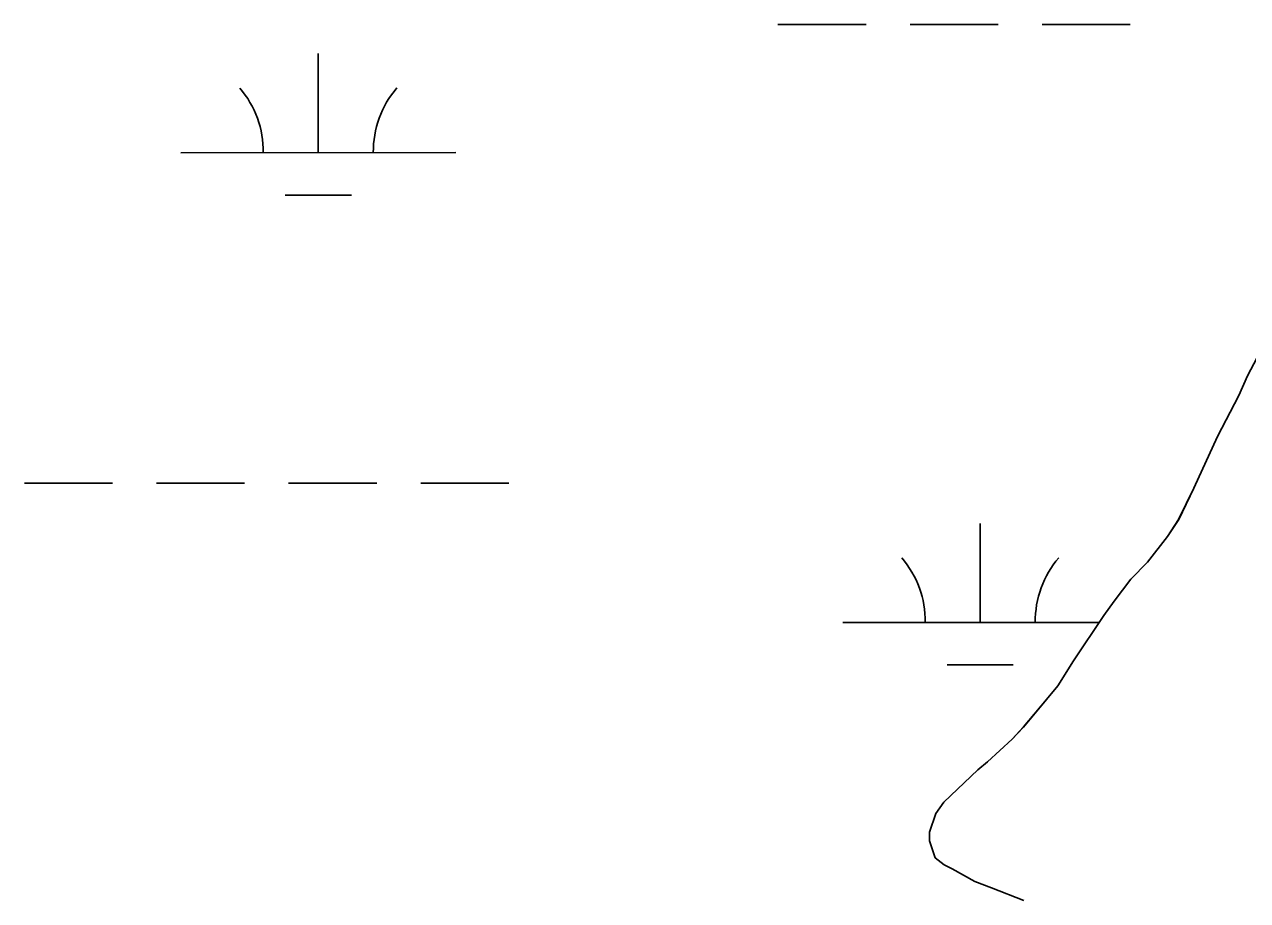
# Model space of a CAD drawing. Extents: x 3279314 to 3317160, y 734079 to 759431.
# Drawn here: x 3313943.8 to 3314388.3, y 745897.3 to 746215.6 of the extents above; entities that cross this region are included whole.
import ezdxf

# ---------------------------------------------------------------- set-up
doc = ezdxf.new("R2010")
doc.units = 0
for name, color, linetype in [('V-SITE-VEGE', 7, 'Continuous'), ('V-TOPO-SHOR', 7, 'Continuous'), ('V-WETL-SWMP', 7, 'Continuous')]:
    doc.layers.add(name, color=color, linetype=linetype)

msp = doc.modelspace()

# ---------------------------------------------------------------- linework, layer by layer
at = {"layer": 'V-SITE-VEGE'}
for p, q in [((3314385.1, 746080.86), (3314388.26, 746087.89)), ((3314377.32, 746065.92), (3314385.1, 746080.86)), ((3314368.69, 746047.18), (3314377.32, 746065.92)), ((3314363.23, 746035.76), (3314368.69, 746047.18)), ((3314359.18, 746029.6), (3314363.23, 746035.76)), ((3314351.95, 746020.21), (3314359.18, 746029.6)), ((3314345.86, 746014.04), (3314351.95, 746020.21)), ((3314339.79, 746006.12), (3314345.86, 746014.04)), ((3314336.03, 746000.84), (3314339.79, 746006.12)), ((3314325.05, 745984.42), (3314336.03, 746000.84)), ((3314319.28, 745975.33), (3314325.05, 745984.42)), ((3314315.22, 745970.34), (3314319.28, 745975.33)), ((3314306.83, 745960.35), (3314315.22, 745970.34)), ((3314302.77, 745955.95), (3314306.83, 745960.35)), ((3314293.78, 745947.71), (3314302.77, 745955.95)), ((3314290.3, 745944.77), (3314293.78, 745947.71)), ((3314277.83, 745933.01), (3314290.3, 745944.77)), ((3314272.65, 745922.17), (3314274.94, 745928.9)), ((3314274.94, 745928.9), (3314277.83, 745933.01)), ((3314272.67, 745918.96), (3314272.65, 745922.17)), ((3314274.76, 745912.85), (3314272.67, 745918.96)), ((3314277.99, 745910.24), (3314274.76, 745912.85)), ((3314280.92, 745908.8), (3314277.99, 745910.24)), ((3314289.12, 745904.19), (3314280.92, 745908.8)), ((3314295.26, 745901.9), (3314289.12, 745904.19)), ((3314306.97, 745897.31), (3314295.26, 745901.9))]:
    msp.add_line(p, q, dxfattribs=at)
at = {"layer": 'V-TOPO-SHOR'}
for p, q in [((3314388.26, 746087.89), (3314394.02, 746099.02)), ((3314388.26, 746087.89), (3314394.02, 746099.02)), ((3314385.09, 746080.86), (3314388.26, 746087.89)), ((3314385.09, 746080.86), (3314388.26, 746087.89)), ((3314377.32, 746065.92), (3314385.09, 746080.86)), ((3314377.32, 746065.92), (3314385.09, 746080.86)), ((3314368.69, 746047.18), (3314377.32, 746065.92)), ((3314368.69, 746047.18), (3314377.32, 746065.92)), ((3314363.22, 746035.76), (3314368.69, 746047.18)), ((3314363.22, 746035.76), (3314368.69, 746047.18)), ((3314359.18, 746029.6), (3314363.22, 746035.76)), ((3314359.18, 746029.6), (3314363.22, 746035.76)), ((3314351.95, 746020.21), (3314359.18, 746029.6)), ((3314351.95, 746020.21), (3314359.18, 746029.6)), ((3314345.86, 746014.04), (3314351.95, 746020.21)), ((3314345.86, 746014.04), (3314351.95, 746020.21)), ((3314339.78, 746006.12), (3314345.86, 746014.04)), ((3314339.78, 746006.12), (3314345.86, 746014.04)), ((3314336.03, 746000.84), (3314339.78, 746006.12)), ((3314336.03, 746000.84), (3314339.78, 746006.12)), ((3314325.05, 745984.42), (3314336.03, 746000.84)), ((3314325.05, 745984.42), (3314336.03, 746000.84)), ((3314319.27, 745975.33), (3314325.05, 745984.42)), ((3314319.27, 745975.33), (3314325.05, 745984.42)), ((3314315.22, 745970.34), (3314319.27, 745975.33)), ((3314315.22, 745970.34), (3314319.27, 745975.33)), ((3314306.83, 745960.36), (3314315.22, 745970.34)), ((3314306.83, 745960.36), (3314315.22, 745970.34)), ((3314302.77, 745955.95), (3314306.83, 745960.36)), ((3314302.77, 745955.95), (3314306.83, 745960.36)), ((3314293.78, 745947.71), (3314302.77, 745955.95)), ((3314293.78, 745947.71), (3314302.77, 745955.95)), ((3314290.3, 745944.77), (3314293.78, 745947.71)), ((3314290.3, 745944.77), (3314293.78, 745947.71)), ((3314277.83, 745933.01), (3314290.3, 745944.77)), ((3314277.83, 745933.01), (3314290.3, 745944.77)), ((3314272.65, 745922.17), (3314274.93, 745928.9)), ((3314272.65, 745922.17), (3314274.93, 745928.9)), ((3314274.93, 745928.9), (3314277.83, 745933.01)), ((3314274.93, 745928.9), (3314277.83, 745933.01)), ((3314272.67, 745918.96), (3314272.65, 745922.17)), ((3314272.67, 745918.96), (3314272.65, 745922.17)), ((3314274.75, 745912.85), (3314272.67, 745918.96)), ((3314274.75, 745912.85), (3314272.67, 745918.96)), ((3314277.98, 745910.24), (3314274.75, 745912.85)), ((3314277.98, 745910.24), (3314274.75, 745912.85)), ((3314280.91, 745908.8), (3314277.98, 745910.24)), ((3314280.91, 745908.8), (3314277.98, 745910.24)), ((3314289.12, 745904.19), (3314280.91, 745908.8)), ((3314289.12, 745904.19), (3314280.91, 745908.8)), ((3314295.26, 745901.9), (3314289.12, 745904.19)), ((3314295.26, 745901.9), (3314289.12, 745904.19)), ((3314306.97, 745897.31), (3314295.26, 745901.9)), ((3314306.97, 745897.31), (3314295.26, 745901.9))]:
    msp.add_line(p, q, dxfattribs=at)
at = {"layer": 'V-WETL-SWMP'}
for p, q in [((3314217.61, 746215.54), (3314249.61, 746215.56)), ((3314265.61, 746215.57), (3314297.61, 746215.58)), ((3314313.61, 746215.59), (3314345.61, 746215.61)), ((3314050.57, 746169.03), (3314050.55, 746205.03)), ((3314000.57, 746169), (3314100.57, 746169.05)), ((3314038.58, 746153.59), (3314062.58, 746153.6)), ((3314388.26, 746087.89), (3314394.02, 746099.02)), ((3314388.26, 746087.89), (3314394.02, 746099.02)), ((3314385.09, 746080.86), (3314388.26, 746087.89)), ((3314385.09, 746080.86), (3314388.26, 746087.89)), ((3314377.32, 746065.92), (3314385.09, 746080.86)), ((3314377.32, 746065.92), (3314385.09, 746080.86)), ((3314368.69, 746047.18), (3314377.32, 746065.92)), ((3314368.69, 746047.18), (3314377.32, 746065.92)), ((3313943.79, 746048.9), (3313975.79, 746048.92)), ((3313991.79, 746048.93), (3314023.79, 746048.94)), ((3314039.79, 746048.95), (3314071.79, 746048.97)), ((3314087.79, 746048.98), (3314119.79, 746048.99)), ((3314363.22, 746035.76), (3314368.69, 746047.18)), ((3314363.22, 746035.76), (3314368.69, 746047.18)), ((3314359.18, 746029.6), (3314363.22, 746035.76)), ((3314359.18, 746029.6), (3314363.22, 746035.76)), ((3314291.13, 745998.34), (3314291.11, 746034.34)), ((3314351.95, 746020.21), (3314359.18, 746029.6)), ((3314351.95, 746020.21), (3314359.18, 746029.6)), ((3314345.86, 746014.04), (3314351.95, 746020.21)), ((3314345.86, 746014.04), (3314351.95, 746020.21)), ((3314339.78, 746006.12), (3314345.86, 746014.04)), ((3314339.78, 746006.12), (3314345.86, 746014.04)), ((3314336.03, 746000.84), (3314339.78, 746006.12)), ((3314336.03, 746000.84), (3314339.78, 746006.12)), ((3314325.05, 745984.42), (3314336.03, 746000.84)), ((3314325.05, 745984.42), (3314336.03, 746000.84)), ((3314241.13, 745998.31), (3314334.37, 745998.36)), ((3314279.14, 745982.9), (3314303.14, 745982.91)), ((3314319.27, 745975.33), (3314325.05, 745984.42)), ((3314319.27, 745975.33), (3314325.05, 745984.42)), ((3314315.22, 745970.34), (3314319.27, 745975.33)), ((3314315.22, 745970.34), (3314319.27, 745975.33)), ((3314306.83, 745960.36), (3314315.22, 745970.34)), ((3314306.83, 745960.36), (3314315.22, 745970.34)), ((3314302.77, 745955.95), (3314306.83, 745960.36)), ((3314302.77, 745955.95), (3314306.83, 745960.36)), ((3314293.78, 745947.71), (3314302.77, 745955.95)), ((3314293.78, 745947.71), (3314302.77, 745955.95)), ((3314290.3, 745944.77), (3314293.78, 745947.71)), ((3314290.3, 745944.77), (3314293.78, 745947.71)), ((3314277.83, 745933.01), (3314290.3, 745944.77)), ((3314277.83, 745933.01), (3314290.3, 745944.77)), ((3314272.65, 745922.17), (3314274.93, 745928.9)), ((3314272.65, 745922.17), (3314274.93, 745928.9)), ((3314274.93, 745928.9), (3314277.83, 745933.01)), ((3314274.93, 745928.9), (3314277.83, 745933.01)), ((3314272.67, 745918.96), (3314272.65, 745922.17)), ((3314272.67, 745918.96), (3314272.65, 745922.17)), ((3314274.75, 745912.85), (3314272.67, 745918.96)), ((3314274.75, 745912.85), (3314272.67, 745918.96)), ((3314277.98, 745910.24), (3314274.75, 745912.85)), ((3314277.98, 745910.24), (3314274.75, 745912.85)), ((3314280.91, 745908.8), (3314277.98, 745910.24)), ((3314280.91, 745908.8), (3314277.98, 745910.24)), ((3314289.12, 745904.19), (3314280.91, 745908.8)), ((3314289.12, 745904.19), (3314280.91, 745908.8)), ((3314295.26, 745901.9), (3314289.12, 745904.19)), ((3314295.26, 745901.9), (3314289.12, 745904.19)), ((3314306.97, 745897.31), (3314295.26, 745901.9)), ((3314306.97, 745897.31), (3314295.26, 745901.9))]:
    msp.add_line(p, q, dxfattribs=at)
for centre, start, end in [((3313995.33, 746169.47), 359.2573, 40.801), ((3314105.81, 746169.53), 139.2573, 180.801), ((3314235.89, 745998.78), 359.2573, 40.801), ((3314346.37, 745998.84), 139.2573, 180.801)]:
    msp.add_arc(centre, 35.25, start, end, dxfattribs=at)

doc.saveas('drawing.dxf')
